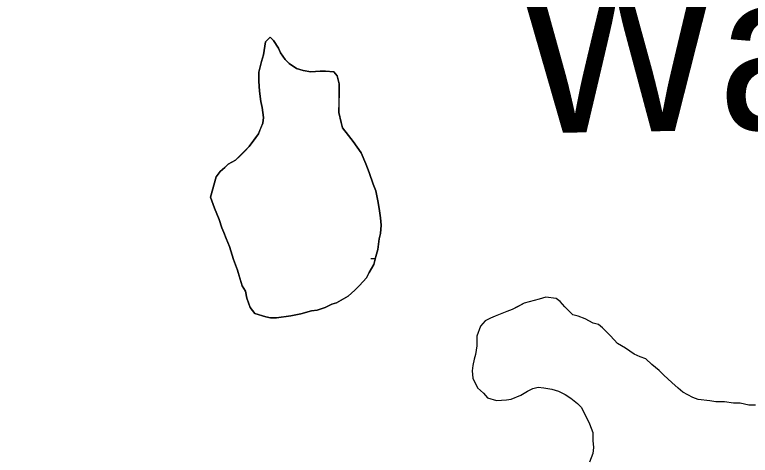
# Model space of a CAD drawing. Extents: x 3767014 to 3805179, y 361544 to 387384.
# Drawn here: x 3792182.5 to 3792649, y 367903.3 to 368182.4 of the extents above; entities that cross this region are included whole.
import ezdxf

# ---------------------------------------------------------------- set-up
doc = ezdxf.new("R2010")
doc.units = 0
for name, color, linetype in [('V-RIVR-EDGE', 7, 'Continuous'), ('V-RIVR-IDEN', 7, 'Continuous'), ('V-TOPO-SHOR', 7, 'Continuous'), ('V-WETL-SWMP', 7, 'Continuous')]:
    doc.layers.add(name, color=color, linetype=linetype)

msp = doc.modelspace()

# ---------------------------------------------------------------- linework, layer by layer
at = {"layer": 'V-RIVR-EDGE'}
msp.add_spline([(3785266.865, 377529.211), (3785342.8, 377494.248), (3785391.258, 377467.439), (3785439.72, 377442.249), (3785475.246, 377418.707), (3785525.316, 377389.469), (3785575.383, 377359.422), (3785621.413, 377331.811), (3785722.351, 377269.288), (3785796.661, 377231.094), (3785852.385, 377199.415), (3785928.324, 377166.069), (3785964.678, 377149.804), (3786028.506, 377124.576), (3786060.018, 377113.175), (3786092.316, 377092.068), (3786117.34, 377073.405), (3786135.083, 377053.143), (3786154.458, 377039.347), (3786176.258, 377024.735), (3786206.946, 377006.867), (3786256.211, 376979.248), (3786328.098, 376942.677), (3786374.949, 376919.917), (3786491.265, 376862.208), (3786553.467, 376833.749), (3786619.713, 376805.279), (3786729.589, 376759.718), (3786796.656, 376736.099), (3786845.136, 376718.187), (3786867.767, 376712.469), (3787003.51, 376661.992), (3787089.16, 376631.048), (3787163.496, 376603.367), (3787230.559, 376578.13), (3787257.223, 376568.359), (3787300.044, 376551.27), (3787354.992, 376532.533), (3787409.127, 376512.181), (3787544.074, 376466.558), (3787612.756, 376442.126), (3787657.197, 376425.841), (3787730.724, 376398.162), (3787781.63, 376380.244), (3787834.96, 376361.511), (3787891.524, 376341.961), (3787940, 376322.432), (3787998.976, 376297.215), (3788050.697, 376281.721), (3788117.768, 376259.719), (3788176.757, 376240.164), (3788221.198, 376223.879), (3788259.981, 376209.226), (3788406.252, 376164.383), (3788541.215, 376125.23), (3788606.67, 376104.041), (3788679.39, 376077.173), (3788748.889, 376055.974), (3788871.693, 376005.528), (3788969.454, 375966.467), (3789047.013, 375933.926), (3789119.723, 375903.014), (3789155.253, 375881.09), (3789182.716, 375867.274), (3789214.225, 375854.256), (3789257.04, 375834.74), (3789281.286, 375828.21), (3789303.105, 375821.686), (3789328.955, 375809.491), (3789367.724, 375789.177), (3789414.577, 375767.225), (3789468.708, 375745.255), (3789509.105, 375728.981), (3789555.157, 375710.266), (3789585.849, 375694.015), (3789620.578, 375675.328), (3789681.97, 375646.062), (3789753.859, 375610.3), (3789792.633, 375591.603), (3789842.712, 375566.408), (3789897.64, 375539.584), (3789938.019, 375516.03), (3789968.727, 375506.25), (3790004.289, 375497.265), (3790030.972, 375494.773), (3790047.128, 375487.455), (3790077.007, 375469.589), (3790124.633, 375433.077), (3790192.442, 375382.768), (3790252.165, 375332.478), (3790290.91, 375302.459), (3790337.741, 375271.611), (3790406.357, 375220.491), (3790469.329, 375175.855), (3790570.248, 375106.054), (3790647.751, 375050.868), (3790691.367, 375028.115), (3790744.667, 374997.251), (3790806.838, 374955.852), (3790873.863, 374915.249), (3790932, 374877.903), (3791002.231, 374825.97), (3791052.265, 374782.175), (3791082.927, 374753.793), (3791131.331, 374705.149), (3791170.05, 374664.616), (3791192.631, 374638.681), (3791220.891, 374620.01), (3791288.67, 374557.569), (3791322.577, 374533.223), (3791362.944, 374504.817), (3791396.042, 374480.473), (3791434.785, 374449.645), (3791482.407, 374411.517), (3791534.052, 374365.291), (3791646.192, 374254.216), (3791707.514, 374196.644), (3791738.968, 374161.791), (3791773.65, 374123.694), (3791803.497, 374092.888), (3791829.321, 374070.18), (3791830.912, 374059.662), (3791837.316, 374032.958), (3791849.409, 374017.562), (3791884.123, 373992.405), (3791930.977, 373971.262), (3791954.393, 373955.838), (3791993.134, 373924.202), (3792026.979, 373874.785), (3792047.912, 373836.722), (3792063.186, 373799.482), (3792086.509, 373746.857), (3792112.249, 373690.181), (3792141.261, 373648.864), (3792158.993, 373624.558), (3792177.552, 373607.528), (3792214.702, 373586.409), (3792255.083, 373563.665), (3792301.119, 373538.48), (3792346.34, 373510.871), (3792382.671, 373485.71), (3792422.225, 373455.689), (3792479.537, 373411.875), (3792548.144, 373356.711), (3792619.168, 373298.307), (3792672.431, 373252.077), (3792709.534, 373212.357), (3792750.656, 373162.113), (3792839.385, 373068.08), (3792888.572, 373008.92), (3792945.027, 372945.699), (3792999.062, 372884.91), (3793053.898, 372820.884), (3793149.89, 372720.363), (3793208.761, 372653.092), (3793261.195, 372598.777), (3793315.232, 372538.796), (3793358.792, 372493.399), (3793409.592, 372432.618), (3793462.809, 372367.787), (3793498.283, 372323.219), (3793536.997, 372280.26), (3793578.124, 372232.443), (3793604.724, 372196.792), (3793668.438, 372125.466), (3793703.128, 372090.604), (3793760.41, 372034.66), (3793806.384, 371984.404), (3793839.438, 371942.268), (3793939.427, 371823.136), (3793981.333, 371763.186), (3794029.674, 371688.662), (3794050.609, 371651.408), (3794073.177, 371620.62), (3794178.796, 371488.535), (3794237.625, 371404.28), (3794268.243, 371358.106), (3794301.293, 371314.353), (3794332.724, 371269.794), (3794395.613, 371192), (3794429.476, 371149.862), (3794472.201, 371093.953), (3794523.788, 371024.274), (3794601.175, 370922.181), (3794640.679, 370871.942), (3794687.421, 370805.509), (3794733.389, 370752.828), (3794829.339, 370635.323), (3794895.463, 370557.521), (3794959.948, 370470.826), (3795013.158, 370403.569), (3795070.394, 370329.023), (3795159.854, 370203.448), (3795225.98, 370126.454), (3795296.13, 370041.363), (3795379.18, 369940.065), (3795459.001, 369841.201), (3795508.163, 369772.337), (3795554.103, 369708.333), (3795661.315, 369566.538), (3795715.338, 369500.897), (3795762.105, 369444.169), (3795798.366, 369390.703), (3795915.247, 369234.327), (3795963.601, 369165.465), (3796028.082, 369077.153), (3796043.387, 369052.853), (3796054.672, 369037.459), (3796077.242, 369007.48), (3796148.213, 368927.239), (3796183.677, 368878.627), (3796226.382, 368814.631), (3796275.531, 368740.105), (3796314.222, 368688.25), (3796353.714, 368633.158), (3796401.268, 368567.533), (3796456.873, 368487.33), (3796513.292, 368409.551), (3796545.533, 368365.8), (3796626.113, 368246.716), (3796670.449, 368188.377), (3796704.298, 368140.578), (3796751.041, 368074.145), (3796787.308, 368023.105), (3796838.907, 367958.278), (3796844.528, 367942.09), (3796845.295, 367925.104), (3796846.094, 367921.059), (3796852.559, 367919.425), (3796863.071, 367918.59), (3796875.166, 367904.003), (3796903.398, 367874.01), (3796931.629, 367844.017), (3796952.579, 367812.424), (3796982.392, 367767.87), (3797007.371, 367730.606), (3797037.194, 367690.095), (3797062.185, 367657.684), (3797075.869, 367631.77), (3797095.223, 367609.078), (3797126.665, 367569.372), (3797156.484, 367527.244), (3797212.099, 367451.085), (3797254.808, 367388.706), (3797302.183, 367327.228)], degree=3, dxfattribs=at)
at = {"layer": 'V-TOPO-SHOR'}
for points in [[(3792306.679, 368066.739), (3792309.235, 368059.882), (3792312.217, 368052.598), (3792313.921, 368047.455), (3792315.199, 368044.457), (3792316.477, 368040.598), (3792318.607, 368035.458), (3792321.161, 368027.315), (3792323.717, 368020.46), (3792324.993, 368016.176), (3792326.694, 368010.605), (3792328.828, 368007.175), (3792329.676, 368002.893), (3792331.806, 367996.892), (3792334.796, 367993.034), (3792341.643, 367990.879), (3792344.639, 367990.445), (3792348.493, 367990.437), (3792357.488, 367991.704), (3792363.913, 367992.976), (3792370.767, 367994.676), (3792374.194, 367995.098), (3792379.336, 367996.8), (3792383.623, 367998.932), (3792386.621, 367999.784), (3792390.907, 368002.344), (3792393.91, 368004.052), (3792398.198, 368007.896), (3792401.203, 368010.888), (3792405.493, 368015.588), (3792407.212, 368019.012), (3792410.22, 368024.145), (3792411.514, 368029.279), (3792412.807, 368033.559), (3792413.677, 368040.41), (3792414.539, 368043.832), (3792414.98, 368048.971), (3792414.56, 368053.681), (3792413.716, 368059.678), (3792412.868, 368064.39), (3792411.596, 368070.815), (3792409.89, 368075.101), (3792407.336, 368082.386), (3792405.207, 368087.956), (3792402.223, 368094.813), (3792397.098, 368102.102), (3792394.108, 368105.962), (3792390.264, 368110.679), (3792389.414, 368114.107), (3792388.143, 368120.532), (3792388.155, 368126.954), (3792388.169, 368134.663), (3792388.177, 368138.517), (3792386.904, 368143.658), (3792384.767, 368146.23), (3792379.629, 368146.668), (3792376.205, 368146.677), (3792370.208, 368146.259), (3792365.5, 368147.125), (3792361.22, 368148.417), (3792356.515, 368151.426), (3792353.951, 368153.998), (3792350.963, 368158.287), (3792349.683, 368161.287), (3792346.695, 368166.004), (3792344.559, 368168.148), (3792341.557, 368165.156), (3792340.254, 368157.023), (3792338.962, 368152.745), (3792337.235, 368145.896), (3792337.225, 368140.33), (3792337.641, 368133.905), (3792338.485, 368127.481), (3792339.335, 368123.624), (3792340.176, 368117.202), (3792339.742, 368113.775), (3792338.452, 368110.353), (3792337.16, 368106.929), (3792333.725, 368102.227), (3792331.149, 368098.807), (3792328.146, 368095.814), (3792325.142, 368092.822), (3792322.568, 368090.258), (3792317.853, 368087.698), (3792315.709, 368085.562), (3792312.707, 368082.998), (3792310.13, 368079.578), (3792306.679, 368066.739)], [(3792652.406, 367935.032), (3792648.124, 367935.04), (3792642.559, 367936.337), (3792638.277, 367936.345), (3792632.713, 367937.211), (3792627.146, 367937.224), (3792623.294, 367937.658), (3792616.015, 367938.528), (3792612.593, 367939.82), (3792606.177, 367943.259), (3792603.185, 367945.833), (3792599.336, 367949.268), (3792594.208, 367953.986), (3792591.216, 367956.991), (3792586.514, 367960.853), (3792582.668, 367964.286), (3792579.244, 367965.578), (3792575.393, 367967.298), (3792569.835, 367971.163), (3792564.703, 367974.169), (3792560.429, 367978.888), (3792558.292, 367981.034), (3792555.3, 367984.037), (3792552.736, 367986.183), (3792549.312, 367987.045), (3792544.18, 367989.626), (3792539.899, 367991.346), (3792536.475, 367992.21), (3792534.339, 367994.355), (3792531.349, 367997.359), (3792528.357, 368000.789), (3792525.791, 368002.508), (3792519.37, 368003.378), (3792515.086, 368002.1), (3792508.659, 368000.4), (3792505.661, 367999.55), (3792501.374, 367997.416), (3792497.944, 367995.71), (3792494.518, 367994.432), (3792491.517, 367993.154), (3792487.233, 367991.45), (3792484.233, 367990.17), (3792480.802, 367988.464), (3792477.8, 367985.044), (3792475.645, 367978.628), (3792475.633, 367972.631), (3792474.767, 367967.067), (3792473.905, 367964.071), (3792473.04, 367960.218), (3792472.604, 367956.794), (3792473.024, 367952.084), (3792476.01, 367946.083), (3792479.856, 367942.651), (3792482.42, 367939.646), (3792487.983, 367937.924), (3792494.407, 367938.34), (3792497.405, 367938.762), (3792503.404, 367941.32), (3792507.693, 367943.88), (3792511.121, 367945.585), (3792514.547, 367946.435), (3792517.974, 367946.001), (3792523.11, 367945.135), (3792527.388, 367943.841)], [(3792527.388, 367943.841), (3792531.666, 367941.692), (3792535.089, 367939.544), (3792539.365, 367936.109), (3792541.929, 367933.535), (3792544.061, 367929.251), (3792547.047, 367923.25), (3792549.177, 367917.677), (3792549.167, 367912.541), (3792549.586, 367908.257), (3792549.15, 367904.404), (3792546.998, 367898.842)]]:
    msp.add_lwpolyline(points, dxfattribs=at)
at = {"layer": 'V-WETL-SWMP'}
for p, q in [((3792408.38, 368027.91), (3792411.179, 368027.949)), ((3792519.371, 368003.378), (3792515.087, 368002.101)), ((3792525.792, 368002.509), (3792519.371, 368003.378)), ((3792505.661, 367999.551), (3792497.946, 367995.712)), ((3792508.66, 368000.401), (3792505.661, 367999.551)), ((3792515.087, 368002.101), (3792508.66, 368000.401)), ((3792528.358, 368000.791), (3792525.792, 368002.509)), ((3792531.349, 367997.359), (3792528.358, 368000.791)), ((3792494.518, 367994.434), (3792491.518, 367993.155)), ((3792497.946, 367995.712), (3792494.518, 367994.434)), ((3792536.477, 367992.211), (3792531.349, 367997.359)), ((3792484.233, 367990.172), (3792480.804, 367988.466)), ((3792487.233, 367991.451), (3792484.233, 367990.172)), ((3792491.518, 367993.155), (3792487.233, 367991.451)), ((3792539.901, 367991.348), (3792536.477, 367992.211)), ((3792544.18, 367989.627), (3792539.901, 367991.348)), ((3792549.313, 367987.047), (3792544.18, 367989.627)), ((3792477.8, 367985.046), (3792475.646, 367978.628)), ((3792480.804, 367988.466), (3792477.8, 367985.046)), ((3792552.737, 367986.184), (3792549.313, 367987.047)), ((3792555.302, 367984.038), (3792552.737, 367986.184)), ((3792560.43, 367978.89), (3792555.302, 367984.038)), ((3792475.646, 367978.628), (3792475.634, 367972.633)), ((3792564.703, 367974.171), (3792560.43, 367978.89)), ((3792475.634, 367972.633), (3792474.767, 367967.068)), ((3792569.836, 367971.164), (3792564.703, 367974.171)), ((3792575.395, 367967.299), (3792569.836, 367971.164)), ((3792474.767, 367967.068), (3792473.905, 367964.072)), ((3792579.245, 367965.579), (3792575.395, 367967.299)), ((3792473.905, 367964.072), (3792473.041, 367960.22)), ((3792582.668, 367964.287), (3792579.245, 367965.579)), ((3792586.515, 367960.854), (3792582.668, 367964.287)), ((3792473.041, 367960.22), (3792472.606, 367956.795)), ((3792472.606, 367956.795), (3792473.025, 367952.084)), ((3792591.218, 367956.991), (3792586.515, 367960.854)), ((3792594.209, 367953.988), (3792591.218, 367956.991)), ((3792473.025, 367952.084), (3792476.011, 367946.084)), ((3792599.338, 367949.268), (3792594.209, 367953.988)), ((3792603.185, 367945.835), (3792599.338, 367949.268)), ((3792476.011, 367946.084), (3792479.858, 367942.651)), ((3792479.858, 367942.651), (3792482.421, 367939.648)), ((3792503.406, 367941.32), (3792507.693, 367943.881)), ((3792507.693, 367943.881), (3792511.122, 367945.587)), ((3792511.122, 367945.587), (3792514.549, 367946.436)), ((3792514.549, 367946.436), (3792517.974, 367946.002)), ((3792517.974, 367946.002), (3792523.111, 367945.135)), ((3792523.111, 367945.135), (3792527.39, 367943.842)), ((3792527.39, 367943.842), (3792531.668, 367941.693)), ((3792606.178, 367943.26), (3792603.185, 367945.835)), ((3792612.594, 367939.821), (3792606.178, 367943.26)), ((3792482.421, 367939.648), (3792487.984, 367937.925)), ((3792487.984, 367937.925), (3792494.408, 367938.34)), ((3792494.408, 367938.34), (3792497.406, 367938.762)), ((3792497.406, 367938.762), (3792503.406, 367941.32)), ((3792531.668, 367941.693), (3792535.089, 367939.545)), ((3792535.089, 367939.545), (3792539.365, 367936.111)), ((3792616.017, 367938.53), (3792612.594, 367939.821)), ((3792623.295, 367937.659), (3792616.017, 367938.53)), ((3792539.365, 367936.111), (3792541.929, 367933.537)), ((3792541.929, 367933.537), (3792547.047, 367923.25)), ((3792627.148, 367937.224), (3792623.295, 367937.659)), ((3792632.714, 367937.213), (3792627.148, 367937.224)), ((3792638.279, 367936.345), (3792632.714, 367937.213)), ((3792642.561, 367936.337), (3792638.279, 367936.345)), ((3792648.125, 367935.042), (3792642.561, 367936.337)), ((3792652.407, 367935.033), (3792648.125, 367935.042)), ((3792547.047, 367923.25), (3792549.177, 367917.679)), ((3792549.177, 367917.679), (3792549.167, 367912.541)), ((3792549.167, 367912.541), (3792549.587, 367908.258)), ((3792549.587, 367908.258), (3792549.151, 367904.405)), ((3792549.151, 367904.405), (3792546.999, 367898.843))]:
    msp.add_line(p, q, dxfattribs=at)
msp.add_lwpolyline([(3792309.235, 368059.882), (3792306.679, 368066.739), (3792310.13, 368079.578), (3792312.706, 368082.998), (3792315.708, 368085.562), (3792317.853, 368087.699), (3792322.568, 368090.259), (3792331.149, 368098.806), (3792337.16, 368106.93), (3792339.742, 368113.776), (3792340.177, 368117.201), (3792339.334, 368123.625), (3792338.485, 368127.481), (3792337.641, 368133.905), (3792337.225, 368140.329), (3792337.236, 368145.896), (3792338.962, 368152.744), (3792340.255, 368157.023), (3792341.556, 368165.156), (3792344.559, 368168.148), (3792346.696, 368166.003), (3792349.684, 368161.287), (3792350.963, 368158.287), (3792353.952, 368153.999), (3792356.516, 368151.425), (3792361.22, 368148.418), (3792365.5, 368147.125), (3792370.208, 368146.259), (3792376.204, 368146.676), (3792379.63, 368146.669), (3792384.767, 368146.231), (3792386.903, 368143.657), (3792388.178, 368138.517), (3792388.142, 368120.532), (3792389.414, 368114.107), (3792390.264, 368110.679), (3792394.109, 368105.962), (3792397.098, 368102.102), (3792402.222, 368094.813), (3792405.206, 368087.956), (3792407.337, 368082.385), (3792409.891, 368075.1), (3792411.596, 368070.815), (3792412.868, 368064.39), (3792413.715, 368059.678), (3792414.56, 368053.681), (3792414.979, 368048.97), (3792414.54, 368043.833), (3792413.677, 368040.409), (3792412.807, 368033.559), (3792411.514, 368029.28), (3792410.22, 368024.144), (3792407.212, 368019.012), (3792405.493, 368015.589), (3792401.202, 368010.888), (3792398.198, 368007.896), (3792393.909, 368004.051), (3792386.621, 367999.783), (3792383.622, 367998.932), (3792379.336, 367996.8), (3792374.194, 367995.097), (3792370.768, 367994.676), (3792363.913, 367992.976), (3792357.488, 367991.704), (3792348.493, 367990.437), (3792344.639, 367990.445), (3792341.643, 367990.879), (3792334.796, 367993.033), (3792331.806, 367996.893), (3792329.677, 368002.892), (3792328.829, 368007.176), (3792326.694, 368010.605), (3792323.716, 368020.46), (3792321.161, 368027.316), (3792318.607, 368035.457), (3792316.476, 368040.599), (3792315.199, 368044.456), (3792313.921, 368047.456), (3792312.218, 368052.597)], close=True, dxfattribs=at)

# ---------------------------------------------------------------- texts
at = {"layer": 'V-RIVR-IDEN'}
msp.add_text('Water', height=100, rotation=0.91959, dxfattribs=at).set_placement((3792502.518, 368107.174))

doc.saveas('drawing.dxf')
